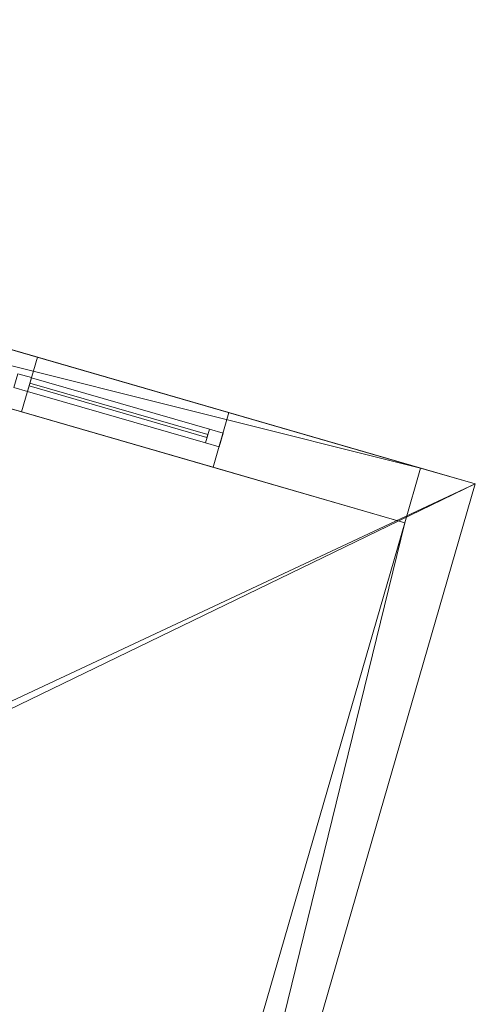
# Model space of a CAD drawing. Header units: millimetres. Extents: x -430348 to -225823, y -86243 to 5084.
# Tile 939 of 1056: x -305997 to -304398, y -64333 to -60877. Entities that reach past the tile are written whole.
import ezdxf

# ---------------------------------------------------------------- set-up
doc = ezdxf.new("R2010")
doc.units = ezdxf.units.MM
for name, color, linetype, lineweight in [('A-GLAZ-CURT', 52, 'Continuous', 9), ('A-GLAZ-CWMG', 51, 'Continuous', 9), ('A-ROOF', 132, 'Continuous', 9), ('A-WALL', 113, 'Continuous', 9)]:
    doc.layers.add(name, color=color, linetype=linetype, lineweight=lineweight)

# ---------------------------------------------------------------- blocks, each defined once
blk = doc.blocks.new('Rectangular Mullion - 50mm x 50mm-353575-_3D_ Copy 1')
at = {"layer": 'A-GLAZ-CWMG'}
mesh = blk.add_polyface(dxfattribs=at)
corners = [(0, 25), (-50, 25), (-50, -25), (0, -25)]
mesh.append_faces([[corners[k] for k in face] for face in [(2, 3, 0, 1)]])
mesh = blk.add_polyface(dxfattribs=at)
corners = [(0, 25, -2200), (0, -25, -2200), (-50, -25, -2200), (-50, 25, -2200)]
mesh.append_faces([[corners[k] for k in face] for face in [(0, 1, 2, 3)]])
mesh = blk.add_polyface(dxfattribs=at)
corners = [(-50, 25), (0, 25), (0, 25, -2200), (-50, 25, -2200)]
mesh.append_faces([[corners[k] for k in face] for face in [(3, 0, 1, 2)]])
mesh = blk.add_polyface(dxfattribs=at)
corners = [(-50, -25), (-50, 25), (-50, 25, -2200), (-50, -25, -2200)]
mesh.append_faces([[corners[k] for k in face] for face in [(3, 0, 1, 2)]])
mesh = blk.add_polyface(dxfattribs=at)
corners = [(0, 25), (0, -25), (0, -25, -2200), (0, 25, -2200)]
mesh.append_faces([[corners[k] for k in face] for face in [(3, 0, 1, 2)]])
mesh = blk.add_polyface(dxfattribs=at)
corners = [(0, -25), (-50, -25), (-50, -25, -2200), (0, -25, -2200)]
mesh.append_faces([[corners[k] for k in face] for face in [(3, 0, 1, 2)]])
blk = doc.blocks.new('System Panel - Glazed-543906-_3D_ Copy 1')
at = {"layer": 'A-GLAZ-CURT', "transparency": 33554471}
mesh = blk.add_polyface(dxfattribs=at)
corners = [(-325, 5), (-325, 5, 1150), (325, 5, 1150), (325, 5)]
mesh.append_faces([[corners[k] for k in face] for face in [(1, 2, 3, 0)]])
mesh = blk.add_polyface(dxfattribs=at)
corners = [(325, -5), (-325, -5), (-325, 5), (325, 5)]
mesh.append_faces([[corners[k] for k in face] for face in [(0, 1, 2, 3)]])
mesh = blk.add_polyface(dxfattribs=at)
corners = [(-325, -5, 1150), (325, -5, 1150), (325, 5, 1150), (-325, 5, 1150)]
mesh.append_faces([[corners[k] for k in face] for face in [(3, 0, 1, 2)]])
mesh = blk.add_polyface(dxfattribs=at)
corners = [(-325, -5), (-325, -5, 1150), (-325, 5, 1150), (-325, 5)]
mesh.append_faces([[corners[k] for k in face] for face in [(0, 1, 2, 3)]])
mesh = blk.add_polyface(dxfattribs=at)
corners = [(325, -5, 1150), (325, -5), (325, 5), (325, 5, 1150)]
mesh.append_faces([[corners[k] for k in face] for face in [(0, 1, 2, 3)]])
mesh = blk.add_polyface(dxfattribs=at)
corners = [(-325, -5), (325, -5), (325, -5, 1150), (-325, -5, 1150)]
mesh.append_faces([[corners[k] for k in face] for face in [(2, 3, 0, 1)]])
blk = doc.blocks.new('Rectangular Mullion - 50mm x 50mm-543904-_3D_ Copy 1')
at = {"layer": 'A-GLAZ-CWMG'}
mesh = blk.add_polyface(dxfattribs=at)
corners = [(0, 25), (-50, 25), (-50, -25), (0, -25)]
mesh.append_faces([[corners[k] for k in face] for face in [(3, 0, 1, 2)]])
mesh = blk.add_polyface(dxfattribs=at)
corners = [(0, 25, -650), (0, -25, -650), (-50, -25, -650), (-50, 25, -650)]
mesh.append_faces([[corners[k] for k in face] for face in [(3, 0, 1, 2)]])
mesh = blk.add_polyface(dxfattribs=at)
corners = [(-50, 25), (0, 25), (0, 25, -650), (-50, 25, -650)]
mesh.append_faces([[corners[k] for k in face] for face in [(0, 1, 2, 3)]])
mesh = blk.add_polyface(dxfattribs=at)
corners = [(-50, -25), (-50, 25), (-50, 25, -650), (-50, -25, -650)]
mesh.append_faces([[corners[k] for k in face] for face in [(0, 1, 2, 3)]])
mesh = blk.add_polyface(dxfattribs=at)
corners = [(0, 25), (0, -25), (0, -25, -650), (0, 25, -650)]
mesh.append_faces([[corners[k] for k in face] for face in [(0, 1, 2, 3)]])
mesh = blk.add_polyface(dxfattribs=at)
corners = [(0, -25), (-50, -25), (-50, -25, -650), (0, -25, -650)]
mesh.append_faces([[corners[k] for k in face] for face in [(0, 1, 2, 3)]])
blk = doc.blocks.new('Rectangular Mullion - 50mm x 50mm-337707-_3D_ Copy 1')
at = {"layer": 'A-GLAZ-CWMG'}
mesh = blk.add_polyface(dxfattribs=at)
corners = [(0, 25), (-50, 25), (-50, -25), (0, -25)]
mesh.append_faces([[corners[k] for k in face] for face in [(2, 3, 0, 1)]])
mesh = blk.add_polyface(dxfattribs=at)
corners = [(0, 25, -1250), (0, -25, -1250), (-50, -25, -1250), (-50, 25, -1250)]
mesh.append_faces([[corners[k] for k in face] for face in [(0, 1, 2, 3)]])
mesh = blk.add_polyface(dxfattribs=at)
corners = [(-50, 25), (0, 25), (0, 25, -1250), (-50, 25, -1250)]
mesh.append_faces([[corners[k] for k in face] for face in [(3, 0, 1, 2)]])
mesh = blk.add_polyface(dxfattribs=at)
corners = [(-50, -25), (-50, 25), (-50, 25, -1250), (-50, -25, -1250)]
mesh.append_faces([[corners[k] for k in face] for face in [(3, 0, 1, 2)]])
mesh = blk.add_polyface(dxfattribs=at)
corners = [(0, 25), (0, -25), (0, -25, -1250), (0, 25, -1250)]
mesh.append_faces([[corners[k] for k in face] for face in [(3, 0, 1, 2)]])
mesh = blk.add_polyface(dxfattribs=at)
corners = [(0, -25), (-50, -25), (-50, -25, -1250), (0, -25, -1250)]
mesh.append_faces([[corners[k] for k in face] for face in [(3, 0, 1, 2)]])
blk = doc.blocks.new('Rectangular Mullion - 50mm x 50mm-543905-_3D_ Copy 1')
at = {"layer": 'A-GLAZ-CWMG'}
mesh = blk.add_polyface(dxfattribs=at)
corners = [(0, 25), (-50, 25), (-50, -25), (0, -25)]
mesh.append_faces([[corners[k] for k in face] for face in [(2, 3, 0, 1)]])
mesh = blk.add_polyface(dxfattribs=at)
corners = [(0, 25, -650), (0, -25, -650), (-50, -25, -650), (-50, 25, -650)]
mesh.append_faces([[corners[k] for k in face] for face in [(0, 1, 2, 3)]])
mesh = blk.add_polyface(dxfattribs=at)
corners = [(-50, 25), (0, 25), (0, 25, -650), (-50, 25, -650)]
mesh.append_faces([[corners[k] for k in face] for face in [(0, 1, 2, 3)]])
mesh = blk.add_polyface(dxfattribs=at)
corners = [(-50, -25), (-50, 25), (-50, 25, -650), (-50, -25, -650)]
mesh.append_faces([[corners[k] for k in face] for face in [(0, 1, 2, 3)]])
mesh = blk.add_polyface(dxfattribs=at)
corners = [(0, 25), (0, -25), (0, -25, -650), (0, 25, -650)]
mesh.append_faces([[corners[k] for k in face] for face in [(0, 1, 2, 3)]])
mesh = blk.add_polyface(dxfattribs=at)
corners = [(0, -25), (-50, -25), (-50, -25, -650), (0, -25, -650)]
mesh.append_faces([[corners[k] for k in face] for face in [(0, 1, 2, 3)]])

msp = doc.modelspace()

# ---------------------------------------------------------------- block references
at = {"layer": 'A-GLAZ-CURT', "transparency": 33554471, "rotation": 343.8583935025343}
msp.add_blockref('System Panel - Glazed-543906-_3D_ Copy 1', (-305650.1, -62247.6, 60406.1), dxfattribs=at)
at = {"layer": 'A-GLAZ-CWMG', "rotation": 343.8583935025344}
msp.add_blockref('Rectangular Mullion - 50mm x 50mm-353575-_3D_ Copy 1', (-305962.3, -62157.3, 61606.1), dxfattribs=at)
at = {"layer": 'A-GLAZ-CWMG', "extrusion": (0.960578, -0.278012, 0), "rotation": 90}
msp.add_blockref('Rectangular Mullion - 50mm x 50mm-543904-_3D_ Copy 1', (-144768.1, 61606.1, -275970), dxfattribs=at)
at = {"layer": 'A-GLAZ-CWMG', "extrusion": (-0.960578, 0.278012, 0), "rotation": 270}
msp.add_blockref('Rectangular Mullion - 50mm x 50mm-543905-_3D_ Copy 1', (144768.1, 60356.1, 276620), dxfattribs=at)
at = {"layer": 'A-GLAZ-CWMG', "extrusion": (0, 0, -1), "rotation": 196.1416064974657}
msp.add_blockref('Rectangular Mullion - 50mm x 50mm-337707-_3D_ Copy 1', (305289.9, -62351.9, -60356.1), dxfattribs=at)

# ---------------------------------------------------------------- meshes
at = {"layer": 'A-ROOF'}
mesh = msp.add_polyface(dxfattribs=at)
corners = [(-304397.6, -62506, 61830), (-307212.1, -61691.4, 63196.3), (-310026.5, -60876.9, 61830), (-310026.5, -60876.9, 61940.3), (-307212.1, -61691.4, 63306.6), (-304397.6, -62506, 61940.3)]
mesh.append_faces([[corners[k] for k in face] for face in [(3, 4, 1, 2)]], dxfattribs={"vtx1": -1})
mesh.append_faces([[corners[k] for k in face] for face in [(5, 0, 1, 4)]], dxfattribs={"vtx2": -1})
mesh = msp.add_polyface(dxfattribs=at)
corners = [(-305793.2, -67328.1, 61830), (-308607.7, -66513.5, 63196.3), (-307212.1, -61691.4, 63196.3), (-304397.6, -62506, 61830), (-306863, -65186.7, 62586.8), (-307768.4, -64924.6, 63026.3), (-307985.3, -65673.9, 63026.3), (-307079.9, -65935.9, 62586.8), (-306344.3, -63416.9, 62583.9), (-307249.7, -63154.9, 63023.4), (-307472.1, -63923.3, 63023.4), (-306566.7, -64185.4, 62583.9)]
mesh.append_faces([[corners[k] for k in face] for face in [(10, 5, 1, 2)]], dxfattribs={"vtx0": -1, "vtx1": -1, "vtx3": -1})
mesh.append_faces([[corners[k] for k in face] for face in [(7, 0, 1, 6), (2, 9, 10)]], dxfattribs={"vtx0": -1, "vtx2": -1})
mesh.append_faces([[corners[k] for k in face] for face in [(0, 7, 4, 11)]], dxfattribs={"vtx0": -1, "vtx2": -1, "vtx3": -1})
mesh.append_faces([[corners[k] for k in face] for face in [(5, 6, 1)]], dxfattribs={"vtx1": -1, "vtx2": -1})
mesh.append_faces([[corners[k] for k in face] for face in [(4, 5, 10, 11), (11, 8, 3, 0), (2, 3, 8, 9)]], dxfattribs={"vtx1": -1, "vtx3": -1})
mesh = msp.add_polyface(dxfattribs=at)
corners = [(-305793.2, -67328.1, 61940.3), (-304397.6, -62506, 61940.3), (-307212.1, -61691.4, 63306.6), (-308607.7, -66513.5, 63306.6), (-307727.8, -64936.4, 63117), (-306822.4, -65198.4, 62677.4), (-307039.3, -65947.7, 62677.4), (-307944.7, -65685.6, 63117), (-307209.1, -63166.6, 63114.1), (-306303.7, -63428.7, 62674.5), (-306526.1, -64197.1, 62674.5), (-307431.5, -63935.1, 63114.1)]
mesh.append_faces([[corners[k] for k in face] for face in [(3, 4, 11)]], dxfattribs={"vtx0": -1, "vtx1": -1, "vtx2": -1})
mesh.append_faces([[corners[k] for k in face] for face in [(3, 7, 4), (11, 4, 5, 10), (1, 9, 10, 0), (9, 1, 2, 8)]], dxfattribs={"vtx0": -1, "vtx2": -1})
mesh.append_faces([[corners[k] for k in face] for face in [(5, 6, 0, 10)]], dxfattribs={"vtx1": -1, "vtx2": -1, "vtx3": -1})
mesh.append_faces([[corners[k] for k in face] for face in [(3, 0, 6, 7), (11, 8, 2, 3)]], dxfattribs={"vtx1": -1, "vtx3": -1})
mesh = msp.add_polyface(dxfattribs=at)
corners = [(-304397.6, -62506, 61940.3), (-305793.2, -67328.1, 61940.3), (-305793.2, -67328.1, 61830), (-304397.6, -62506, 61830)]
mesh.append_faces([[corners[k] for k in face] for face in [(0, 1, 2, 3)]])
at = {"layer": 'A-WALL'}
mesh = msp.add_polyface(dxfattribs=at)
corners = [(-304645.3, -62642.5, 59055.2), (-309890, -61124.6, 59055.2), (-310082.2, -61069, 59055.2), (-310026.5, -60876.9, 59055.2), (-304589.7, -62450.4, 59055.2)]
mesh.append_faces([[corners[k] for k in face] for face in [(1, 4, 0)]], dxfattribs={"vtx0": -1})
mesh.append_faces([[corners[k] for k in face] for face in [(3, 4, 1, 2)]], dxfattribs={"vtx1": -1})
mesh = msp.add_polyface(dxfattribs=at)
corners = [(-304589.7, -62450.4, 59055.2), (-310026.5, -60876.9, 59055.2), (-310026.5, -60876.9, 61830), (-307212.1, -61691.4, 63196.3), (-304589.7, -62450.4, 61923.3), (-308624.1, -61282.8, 59406.1), (-305934.5, -62061.2, 59406.1), (-305934.5, -62061.2, 60356.1), (-305262.1, -62255.8, 60356.1), (-305262.1, -62255.8, 61606.1), (-309315.7, -61082.6, 61606.1), (-309315.7, -61082.6, 60356.1), (-308624.1, -61282.8, 60356.1)]
mesh.append_faces([[corners[k] for k in face] for face in [(8, 0, 6, 7), (5, 1, 11, 12)]], dxfattribs={"vtx0": -1, "vtx1": -1})
mesh.append_faces([[corners[k] for k in face] for face in [(11, 1, 2, 10), (10, 2, 3)]], dxfattribs={"vtx0": -1, "vtx2": -1})
mesh.append_faces([[corners[k] for k in face] for face in [(5, 6, 0, 1), (4, 0, 8, 9), (3, 4, 9, 10)]], dxfattribs={"vtx1": -1, "vtx3": -1})
mesh = msp.add_polyface(dxfattribs=at)
corners = [(-310082.2, -61069, 59055.2), (-309890, -61124.6, 59055.2), (-304645.3, -62642.5, 59055.2), (-304645.3, -62642.5, 61923.3), (-307267.7, -61883.6, 63196.3), (-309890, -61124.6, 61923.3), (-310082.2, -61069, 61830), (-305990.1, -62253.3, 59406.1), (-308679.7, -61474.9, 59406.1), (-308679.7, -61474.9, 60356.1), (-309371.3, -61274.7, 60356.1), (-309371.3, -61274.7, 61606.1), (-305317.7, -62447.9, 61606.1), (-305317.7, -62447.9, 60356.1), (-305990.1, -62253.3, 60356.1)]
mesh.append_faces([[corners[k] for k in face] for face in [(10, 8, 9)]], dxfattribs={"vtx0": -1})
mesh.append_faces([[corners[k] for k in face] for face in [(5, 11, 4)]], dxfattribs={"vtx0": -1, "vtx1": -1})
mesh.append_faces([[corners[k] for k in face] for face in [(11, 5, 6, 10), (13, 2, 3, 12), (12, 3, 4, 11)]], dxfattribs={"vtx0": -1, "vtx2": -1})
mesh.append_faces([[corners[k] for k in face] for face in [(10, 0, 1, 8)]], dxfattribs={"vtx0": -1, "vtx2": -1, "vtx3": -1})
mesh.append_faces([[corners[k] for k in face] for face in [(6, 0, 10)]], dxfattribs={"vtx1": -1, "vtx2": -1})
mesh.append_faces([[corners[k] for k in face] for face in [(7, 8, 1, 2)]], dxfattribs={"vtx1": -1, "vtx3": -1})
mesh.append_faces([[corners[k] for k in face] for face in [(13, 14, 7, 2)]], dxfattribs={"vtx2": -1, "vtx3": -1})
mesh = msp.add_polyface(dxfattribs=at)
corners = [(-309371.3, -61274.7, 61606.1), (-309315.7, -61082.6, 61606.1), (-305262.1, -62255.8, 61606.1), (-305317.7, -62447.9, 61606.1)]
mesh.append_faces([[corners[k] for k in face] for face in [(3, 0, 1, 2)]])
mesh = msp.add_polyface(dxfattribs=at)
corners = [(-305990.1, -62253.3, 59406.1), (-305934.5, -62061.2, 59406.1), (-308624.1, -61282.8, 59406.1), (-308679.7, -61474.9, 59406.1)]
mesh.append_faces([[corners[k] for k in face] for face in [(2, 3, 0, 1)]])
mesh = msp.add_polyface(dxfattribs=at)
corners = [(-307267.7, -61883.6, 63196.3), (-304645.3, -62642.5, 61923.3), (-304589.7, -62450.4, 61923.3), (-307212.1, -61691.4, 63196.3)]
mesh.append_faces([[corners[k] for k in face] for face in [(0, 1, 2, 3)]])
mesh = msp.add_polyface(dxfattribs=at)
corners = [(-305934.5, -62061.2, 59406.1), (-305990.1, -62253.3, 59406.1), (-305990.1, -62253.3, 60356.1), (-305934.5, -62061.2, 60356.1)]
mesh.append_faces([[corners[k] for k in face] for face in [(1, 2, 3, 0)]])
mesh = msp.add_polyface(dxfattribs=at)
corners = [(-305317.7, -62447.9, 60356.1), (-305262.1, -62255.8, 60356.1), (-305934.5, -62061.2, 60356.1), (-305990.1, -62253.3, 60356.1)]
mesh.append_faces([[corners[k] for k in face] for face in [(0, 1, 2, 3)]])
mesh = msp.add_polyface(dxfattribs=at)
corners = [(-305317.7, -62447.9, 61606.1), (-305262.1, -62255.8, 61606.1), (-305262.1, -62255.8, 60356.1), (-305317.7, -62447.9, 60356.1)]
mesh.append_faces([[corners[k] for k in face] for face in [(0, 1, 2, 3)]])
mesh = msp.add_polyface(dxfattribs=at)
corners = [(-304589.7, -62450.4, 59055.2), (-304645.3, -62642.5, 59055.2), (-305985.3, -67272.5, 59055.2), (-305985.3, -67272.5, 61923.3), (-304645.3, -62642.5, 61923.3), (-304589.7, -62450.4, 61923.3)]
mesh.append_faces([[corners[k] for k in face] for face in [(4, 5, 0, 1), (1, 2, 3, 4)]], dxfattribs={"vtx3": -1})
mesh = msp.add_polyface(dxfattribs=at)
corners = [(-305985.3, -67272.5, 59055.2), (-304645.3, -62642.5, 59055.2), (-304589.7, -62450.4, 59055.2), (-304397.6, -62506, 59055.2), (-305793.2, -67328.1, 59055.2)]
mesh.append_faces([[corners[k] for k in face] for face in [(1, 4, 0)]], dxfattribs={"vtx0": -1})
mesh.append_faces([[corners[k] for k in face] for face in [(3, 4, 1, 2)]], dxfattribs={"vtx1": -1})
mesh = msp.add_polyface(dxfattribs=at)
corners = [(-304589.7, -62450.4, 61923.3), (-304645.3, -62642.5, 61923.3), (-305985.3, -67272.5, 61923.3), (-305793.2, -67328.1, 61830), (-304397.6, -62506, 61830)]
mesh.append_faces([[corners[k] for k in face] for face in [(2, 3, 1)]], dxfattribs={"vtx1": -1})
mesh.append_faces([[corners[k] for k in face] for face in [(4, 0, 1, 3)]], dxfattribs={"vtx2": -1})
mesh = msp.add_polyface(dxfattribs=at)
corners = [(-304645.3, -62642.5, 61923.3), (-304645.3, -62642.5, 59055.2), (-304589.7, -62450.4, 59055.2), (-304589.7, -62450.4, 61923.3)]
mesh.append_faces([[corners[k] for k in face] for face in [(2, 3, 0, 1)]])
mesh = msp.add_polyface(dxfattribs=at)
corners = [(-304589.7, -62450.4, 59055.2), (-304589.7, -62450.4, 61923.3), (-304397.6, -62506, 61830), (-304397.6, -62506, 59055.2)]
mesh.append_faces([[corners[k] for k in face] for face in [(2, 3, 0, 1)]])
mesh = msp.add_polyface(dxfattribs=at)
corners = [(-304397.6, -62506, 59055.2), (-304397.6, -62506, 61830), (-305793.2, -67328.1, 61830), (-305793.2, -67328.1, 59055.2)]
mesh.append_faces([[corners[k] for k in face] for face in [(1, 2, 3, 0)]])

doc.saveas('drawing.dxf')
